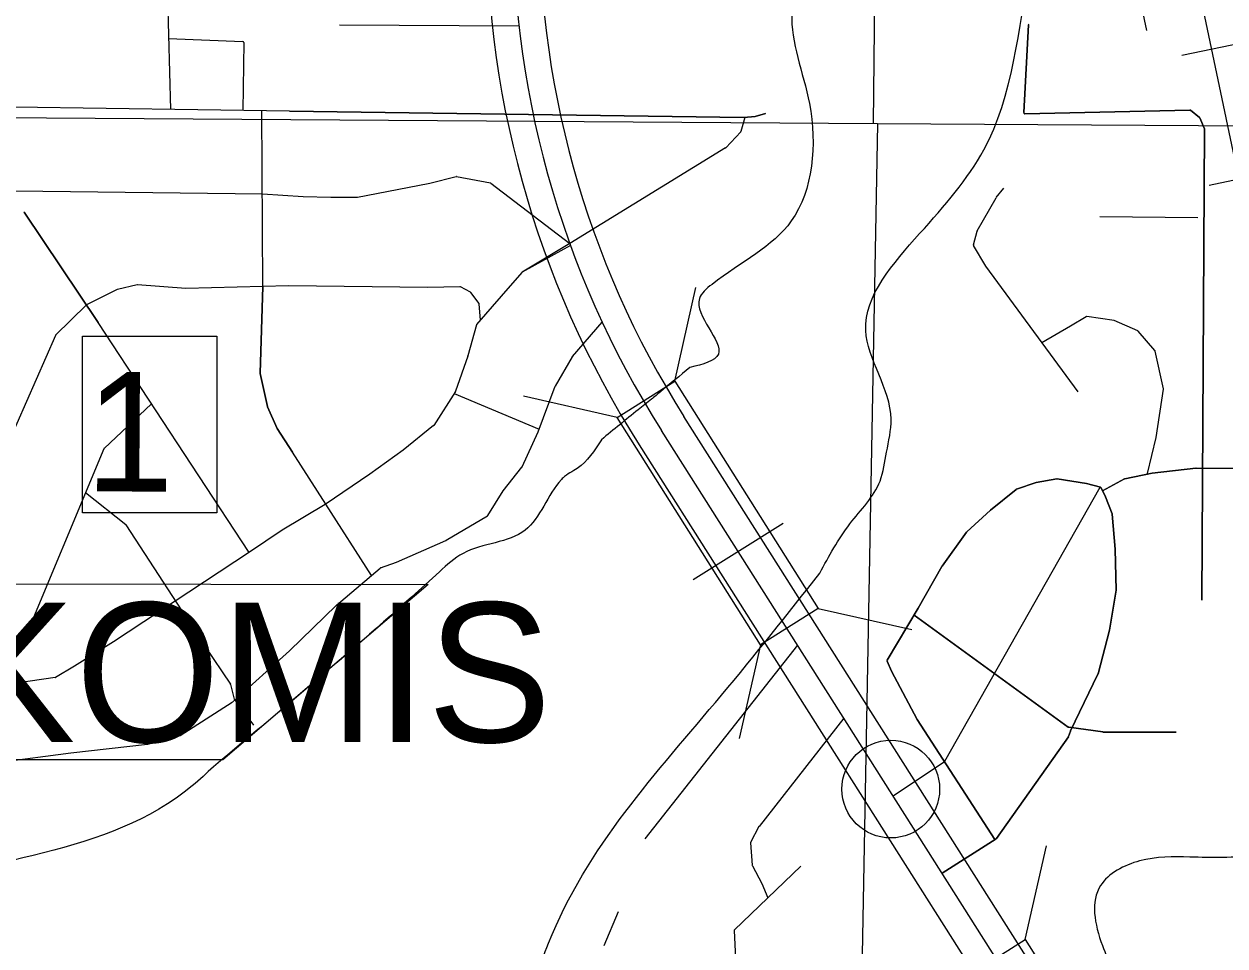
# Model space of a CAD drawing. Extents: x 408847 to 817539, y 923858 to 1151780.
# Drawn here: x 506706 to 511231, y 1010991 to 1014464 of the extents above; entities that cross this region are included whole.
import ezdxf

# ---------------------------------------------------------------- set-up
doc = ezdxf.new("R2010")
doc.units = 0
for name, color, linetype in [('Adjacent County and State Text', 7, 'Continuous'), ('Bridges', 7, 'Continuous'), ('Lakes and Ponds', 7, 'Continuous'), ('Level 39', 7, 'Continuous'), ('Level 43', 7, 'Continuous'), ('Level 6', 7, 'Continuous'), ('Local Roads Paved', 7, 'Continuous'), ('Masks for Text', 7, 'Continuous'), ('Railroads', 7, 'Continuous'), ('Town Centers', 7, 'Continuous'), ('Township  and Range lines', 7, 'Continuous'), ('US Routes Highway Center Lines', 7, 'Continuous')]:
    doc.layers.add(name, color=color, linetype=linetype)

msp = doc.modelspace()

# ---------------------------------------------------------------- linework, layer by layer
at = {"layer": 'Adjacent County and State Text'}
for p, q in [((507250.8, 1014409), (507530.4, 1014398.2)), ((507534.3, 1014394.2), (507530.6, 1014138.7)), ((508765.2, 1013629.2), (508583.2, 1013529.3)), ((508582.1, 1013528.5), (508503.8, 1013439.4)), ((507057.2, 1013463.7), (506941.8, 1013406)), ((507132.3, 1013481.7), (507058.1, 1013464)), ((507315.5, 1013467.5), (507133.5, 1013481.8)), ((507702.8, 1013478.3), (507315.9, 1013467.5)), ((508227.7, 1013471.1), (507702.8, 1013478.3)), ((508348.5, 1013474.6), (508227.9, 1013471.1)), ((508388.3, 1013453.5), (508350.6, 1013474.1)), ((508420.6, 1013411), (508389.6, 1013452.4)), ((508503.7, 1013439.3), (508411.2, 1013332.5)), ((508426.3, 1013350), (508421.4, 1013409)), ((508410.3, 1013330.9), (508378.3, 1013213.6)), ((508772.8, 1013211.4), (508884.2, 1013341.5)), ((508378.3, 1013213.3), (508331.9, 1013081.2)), ((508708.2, 1013100.2), (508772.4, 1013210.8)), ((508643.6, 1012928), (508707.9, 1013099.6)), ((508331.5, 1013080.4), (508249.6, 1012952.2)), ((507187, 1013033.3), (507008.1, 1012865.7)), ((508248.8, 1012951.2), (508134.7, 1012858.5)), ((508582.8, 1012795.6), (508643.5, 1012927.7)), ((507007.1, 1012864.3), (506692, 1012108.4)), ((508134.5, 1012858.3), (508009.2, 1012768.8)), ((508511.1, 1012705.7), (508582.3, 1012794.8)), ((508009.1, 1012768.7), (507840.8, 1012654.1)), ((510444.9, 1012711.9), (510519.2, 1012736.7)), ((510519.7, 1012736.8), (510597.6, 1012751)), ((510599, 1012751), (510709.2, 1012733.2)), ((508454.1, 1012613.1), (508510.8, 1012705.3)), ((510347.5, 1012632.8), (510443.6, 1012711.2)), ((510709.6, 1012733.1), (510761.4, 1012719.3)), ((510764, 1012717.2), (510781, 1012683.1)), ((507840.6, 1012654), (507679.4, 1012557.2)), ((510781.1, 1012682.8), (510806, 1012619)), ((508296.1, 1012519.2), (508452.7, 1012611.8)), ((510258.1, 1012550.6), (510347.3, 1012632.7)), ((510806.2, 1012617.8), (510816.9, 1012485.9)), ((507679.4, 1012557.2), (507555.8, 1012474.2)), ((508109.6, 1012436.6), (508295.6, 1012518.9)), ((510164.7, 1012421.4), (510257.6, 1012550)), ((507555.8, 1012474.2), (507043.3, 1012137.1)), ((510816.9, 1012485.6), (510820.5, 1012331.9)), ((508049.3, 1012415.3), (508109.3, 1012436.5)), ((510075, 1012263.5), (510164.5, 1012421)), ((507883.8, 1012275.3), (508048, 1012414.6)), ((510820.4, 1012331.2), (510795.4, 1012181.1)), ((507706.4, 1012103), (507883.6, 1012275.1)), ((509957.8, 1012068), (510075, 1012263.4)), ((510640.5, 1011815.8), (510059.3, 1012237.3)), ((510795.4, 1012180.8), (510752.5, 1012016.4)), ((507043.3, 1012137.1), (506896.4, 1012045.7)), ((507491.6, 1011909.6), (507706.4, 1012103)), ((509974.6, 1012026.9), (509957.6, 1012064.3)), ((506896.3, 1012045.6), (506825.3, 1012003)), ((510071.3, 1011844), (509974.7, 1012026.6)), ((510752.2, 1012015.6), (510648.6, 1011801.1)), ((506823.9, 1012002.5), (506677.9, 1011981.1)), ((507294.7, 1011784.2), (507491, 1011909.2)), ((510363.7, 1011392.3), (510071.5, 1011843.7)), ((507172.6, 1011751.7), (507293.6, 1011783.7)), ((510648.4, 1011800.6), (510641.5, 1011779.9)), ((510770.1, 1011797.3), (510642.3, 1011815)), ((506882, 1011719.3), (507172, 1011751.6)), ((510641, 1011778.8), (510369.4, 1011396.3)), ((506613.3, 1011683.5), (506882, 1011719.3)), ((510368.2, 1011395.2), (510165.1, 1011265.3))]:
    msp.add_line(p, q, dxfattribs=at)
msp.add_lwpolyline([(511046.3, 1011797.2), (510956.7, 1011797.2), (510770.6, 1011797.2)], dxfattribs=at)
for centre, start, end in [((507530.3, 1014394.2), 359.182, 87.7963), ((508585.1, 1013525.8), 118.752, 138.6665), ((507059, 1013460.1), 103.399, 116.5766), ((507133.2, 1013477.8), 85.5131, 103.399), ((507315.8, 1013471.5), 265.5131, 271.5919), ((508227.7, 1013475.1), 269.2147, 271.6855), ((508348.7, 1013470.6), 61.3774, 91.6855), ((508386.4, 1013450), 36.8561, 61.3774), ((508506.8, 1013436.7), 138.6665, 139.0999), ((508417.4, 1013408.6), 4.7613, 36.8561), ((508414.2, 1013329.8), 139.0999, 164.7522), ((508374.5, 1013214.6), 340.65, 344.7522), ((508775.8, 1013208.8), 139.413, 149.8711), ((508711.7, 1013098.2), 149.8711, 159.4534), ((508328.1, 1013082.5), 327.439, 340.65), ((508246.2, 1012954.4), 309.108, 327.439), ((508639.8, 1012929.4), 335.3341, 339.4534), ((507010.8, 1012862.7), 133.1262, 157.3711), ((508132.2, 1012861.6), 305.5513, 309.108), ((508579.2, 1012797.3), 321.3543, 335.3341), ((508006.8, 1012772.1), 304.2624, 305.5513), ((510520.4, 1012732.9), 100.3099, 108.4436), ((510598.3, 1012747), 80.8331, 100.3099), ((508514.2, 1012703.2), 141.3543, 148.4054), ((510446.1, 1012708.1), 108.4436, 129.1878), ((510708.6, 1012729.3), 75.0614, 80.8331), ((510760.4, 1012715.4), 26.5535, 75.0614), ((507838.5, 1012657.4), 300.9765, 304.2624), ((510777.4, 1012681.4), 21.2408, 26.5535), ((508450.7, 1012615.2), 300.5919, 328.4054), ((510350, 1012629.7), 129.1878, 132.6284), ((510802.2, 1012617.5), 4.6331, 21.2408), ((508294, 1012522.6), 293.8708, 300.5919), ((510260.8, 1012547.6), 132.6284, 144.176), ((507553.6, 1012477.5), 303.3319, 303.8884), ((510812.9, 1012485.5), 1.3316, 4.6331), ((508108, 1012440.3), 289.4491, 293.8708), ((510168, 1012419), 144.176, 150.4079), ((508050.6, 1012411.5), 109.4491, 130.3064), ((510816.5, 1012331.8), 350.5424, 1.3316), ((507886.4, 1012272.2), 130.3064, 134.1517), ((510071.6, 1012265.4), 329.049, 330.4079), ((510791.5, 1012181.8), 345.3862, 350.5424), ((509961.2, 1012065.9), 149.049, 204.4331), ((506894.3, 1012049.1), 300.9765, 301.8983), ((509978.2, 1012028.5), 204.4331, 207.8853), ((510748.6, 1012017.4), 334.2153, 345.3862), ((506823.3, 1012006.5), 278.3298, 300.9765), ((507488.9, 1011912.6), 302.4843, 312.0016), ((510074.9, 1011845.9), 207.8854, 212.9116), ((507292.6, 1011787.6), 284.8336, 302.4843), ((510642.8, 1011819), 234.0442, 262.0889), ((510652.2, 1011799.3), 154.2153, 161.5737), ((510770.6, 1011801.2), 262.0889, 270), ((507171.6, 1011755.6), 276.3434, 284.8336), ((510637.7, 1011781.1), 324.6282, 341.5737), ((506882.5, 1011715.4), 96.3434, 97.5984), ((510366.1, 1011398.6), 302.5871, 324.6282)]:
    msp.add_arc(centre, 4, start, end, dxfattribs=at)
at = {"layer": 'Bridges'}
for p, q in [((509157.8, 1013118.7), (509237.8, 1013471.7)), ((508941.3, 1012982.1), (508588.2, 1013062.1)), ((509697.6, 1012262.7), (510050.7, 1012182.7)), ((509481.1, 1012126.1), (509401.1, 1011773)), ((510478.5, 1011015.1), (510558.4, 1011368.2))]:
    msp.add_line(p, q, dxfattribs=at)
for points in [[(509157.8, 1013118.7), (509697.6, 1012262.7), (509481.1, 1012126.1), (508941.3, 1012982.1)], [(510478.5, 1011015.1), (511018.3, 1010159.1), (510801.7, 1010022.5), (510261.9, 1010878.5)]]:
    msp.add_lwpolyline(points, close=True, dxfattribs=at)
at = {"layer": 'Lakes and Ponds'}
for points in [[(509704.3, 1012396), (509817.8, 1012581.2), (509931.2, 1012742.5), (509955.8, 1012850.9), (509973, 1012975.5), (509877.5, 1013310), (510080.5, 1013674.4), (510322.4, 1013990.4), (510495.6, 1014688), (510590.1, 1014972.7), (510657.1, 1015049.2)], [(510001.2, 1014983.1), (509680.5, 1014727.1), (509599.7, 1014506.1), (509665.2, 1014164.2), (509596.9, 1013722.2), (509298.3, 1013483.3), (509250.5, 1013429.5), (509322.2, 1013220.4), (509215, 1013170.1)], [(507420.1, 1011666.3), (507340.2, 1011594.5), (506159.2, 1011185.3), (505913.3, 1011098.3), (505759.3, 1011071.1), (505469.2, 1011207.1), (505433, 1011324.9), (505550.9, 1011800.4), (505593.3, 1011911.9), (506081.6, 1013118.5), (505961.1, 1013560.5), (506213.3, 1013862.3), (506224.6, 1014075.8), (506500.7, 1014389.4), (506529.8, 1014596.8), (506313, 1014558.4), (506009, 1014253), (505764.8, 1014286.6), (505565.4, 1014497.6), (505568, 1014603.4), (505763.6, 1014894.9)], [(509215, 1013170.1), (509102.7, 1013077.7), (509069.8, 1013050.5), (509020, 1013010.8), (508881.5, 1012898.2)], [(508881.5, 1012898.2), (508790.8, 1012790.3), (508737, 1012754.5), (508731.1, 1012748.5), (508593.7, 1012557.3), (508360.4, 1012470), (508271.6, 1012400.9), (507420.1, 1011666.3)], [(510270.3, 1010723.2), (510035.2, 1010686.1), (509298.3, 1010627.8), (508229.5, 1010096.1), (508086.2, 1009755.6), (507733.9, 1009683.9), (507483.1, 1009528.6), (507357.7, 1009797.4), (507520.9, 1010174.2), (507465.5, 1010914.8), (507542.8, 1010860.8), (507751.8, 1010687.5), (508568.7, 1010762.2), (508682.3, 1011001.5), (509334.1, 1011936.1), (509704.3, 1012396)], [(510859.4, 1010556), (510957.9, 1010700), (511246.8, 1010826.2), (511449.3, 1010869.3), (511678.3, 1010968.9), (511844.3, 1011042), (511960.5, 1011125), (512066.8, 1011091.8), (512166.3, 1010998.8), (512070.2, 1010534.1), (512355.3, 1010550.5), (512706.3, 1010879.7), (512794, 1010995), (512863.5, 1011154.8), (513019.5, 1011317.5), (513137.2, 1011497.1), (513168.9, 1011676), (513164.1, 1011738.5), (512902.7, 1011805.7), (512596.6, 1011735.6), (512377.3, 1011752.1), (512187.1, 1011768.1), (511998.7, 1011709.9), (511855.3, 1011614.7), (511677.8, 1011408.3), (511537.6, 1011371.1), (511345.7, 1011333), (511098.6, 1011325.9), (510909.2, 1011311.7), (510761.9, 1011218.7), (510769.1, 1010992.5), (510811.6, 1010833.7), (510619.4, 1010734.8)]]:
    msp.add_spline(points, degree=3, dxfattribs=at)
at = {"layer": 'Level 6'}
for p, q in [((511306.6, 1009652), (509192.3, 1012986.2)), ((509023.4, 1012879.1), (511137.7, 1009544.9)), ((509226.6, 1012372), (509566, 1012583.8))]:
    msp.add_line(p, q, dxfattribs=at)
for radius in [3700, 3500]:
    msp.add_arc((512148.1, 1014860.5), radius, 178.595, 212.3801, dxfattribs=at)
at = {"layer": 'Local Roads Paved'}
for p, q in [((510820.5, 1014978), (510935.2, 1014440.1)), ((507238.8, 1014830.6), (507258.4, 1014142.5)), ((507894.4, 1014460.8), (508570.7, 1014457.2)), ((510490.7, 1014461.2), (510473.1, 1014130.1)), ((510473.1, 1014130.1), (510490.7, 1014461.2)), ((507250.8, 1014409), (507530.4, 1014398.2)), ((507534.3, 1014394.2), (507530.6, 1014138.7)), ((507706.4, 1014136.3), (506670.5, 1014150.6)), ((507606, 1013475.6), (507602.4, 1014137.7)), ((507706.4, 1014136.3), (509417.5, 1014112.1)), ((509417.5, 1014112.1), (507706.4, 1014136.3)), ((510477.2, 1014125.9), (511098.6, 1014140.1)), ((511098.6, 1014140.1), (510477.2, 1014125.9)), ((511101.2, 1014139.2), (511135.1, 1014112.1)), ((511135.1, 1014112.1), (511101.2, 1014139.2)), ((509421.3, 1014112.1), (509407.2, 1014059.3)), ((509417.9, 1014112.1), (509460.3, 1014115.6)), ((509460.3, 1014115.6), (509417.9, 1014112.1)), ((509461.1, 1014115.8), (509500.1, 1014126.4)), ((509500.1, 1014126.4), (509461.1, 1014115.8)), ((511136.3, 1014110.5), (511153.5, 1014069.2)), ((511153.5, 1014069.2), (511136.3, 1014110.5)), ((509406.2, 1014057.6), (509350, 1013997.7)), ((511153.8, 1014067.6), (511143.1, 1012293.7)), ((511143.1, 1012293.7), (511153.8, 1014067.6)), ((509349.1, 1013997.1), (508762.3, 1013637.2)), ((508073.7, 1013832.8), (508234.8, 1013865)), ((508235, 1013865), (508334.4, 1013889.9)), ((508336.2, 1013890), (508463.4, 1013865.2)), ((506674.5, 1013835.9), (507604.1, 1013824.8)), ((507604.1, 1013824.8), (507758.2, 1013814.8)), ((507962.9, 1013811.3), (508073.6, 1013832.8)), ((508465.1, 1013864.5), (508762.3, 1013637.2)), ((510369.1, 1013810.5), (510397.6, 1013846.1)), ((507758.3, 1013814.8), (507862.1, 1013811.2)), ((507862.3, 1013811.2), (507962.2, 1013811.2)), ((510297.5, 1013685.2), (510368.8, 1013809.9)), ((506706.6, 1013755.8), (506985.9, 1013340.2)), ((506985.9, 1013340.2), (506706.6, 1013755.8)), ((510759.6, 1013738.5), (511128.7, 1013734.9)), ((510283.3, 1013632.5), (510297.1, 1013684.2)), ((508762.3, 1013637.2), (508583.1, 1013529.3)), ((510329.4, 1013552.2), (510283.7, 1013629.5)), ((510677.1, 1013078.7), (510329.6, 1013551.9)), ((508582.2, 1013528.5), (508503.8, 1013439.4)), ((507606, 1013475.6), (507595.3, 1013148.9)), ((507595.3, 1013148.9), (507606, 1013475.6)), ((508503.7, 1013439.3), (508411.2, 1013332.5)), ((506941.5, 1013406.4), (506825.2, 1013292.3)), ((507554.1, 1012473), (506985.9, 1013340.2)), ((508410.3, 1013330.9), (508378.3, 1013213.6)), ((510648.5, 1013326.1), (510541.3, 1013263.6)), ((510708.2, 1013361.3), (510648.5, 1013326.1)), ((510812.8, 1013347.7), (510710.8, 1013361.8)), ((510902.1, 1013308.6), (510813.8, 1013347.4)), ((506824.3, 1013291.1), (506284, 1012060.7)), ((510966.8, 1013233.6), (510903.5, 1013307.5)), ((510999.5, 1013090.2), (510967.7, 1013231.9)), ((508378.3, 1013213.3), (508331.9, 1013081.2)), ((507595.4, 1013147.8), (507623.8, 1013023.2)), ((507623.8, 1013023.2), (507595.4, 1013147.8)), ((508331.5, 1013080.4), (508249.6, 1012952.2)), ((508326.5, 1013072.5), (508647.4, 1012938.1)), ((510971.1, 1012906.7), (510999.6, 1013088.7)), ((507624.1, 1013022.5), (507659.6, 1012940.7)), ((507659.6, 1012940.7), (507624.1, 1013022.5)), ((507659.9, 1012940.1), (507717.1, 1012850.7)), ((507717.1, 1012850.7), (507659.9, 1012940.1)), ((508248.8, 1012951.2), (508134.7, 1012858.5)), ((510938.8, 1012770.3), (510971, 1012906.4)), ((507842.7, 1012655.4), (507717.1, 1012850.7)), ((508134.5, 1012858.3), (508009.2, 1012768.8)), ((510956.9, 1012772.6), (511121.4, 1012790.5)), ((511121.4, 1012790.5), (510956.9, 1012772.6)), ((511121.8, 1012790.6), (513322.2, 1012787)), ((513322.2, 1012787), (511121.8, 1012790.6)), ((508009.1, 1012768.7), (507840.8, 1012654.1)), ((510519.2, 1012736.7), (510444.9, 1012711.9)), ((510597.6, 1012751), (510519.7, 1012736.8)), ((510709.2, 1012733.2), (510599, 1012751)), ((510769.6, 1012706), (510852.2, 1012750.8)), ((510852.2, 1012750.8), (510769.6, 1012706)), ((510853.3, 1012751.2), (510956.5, 1012772.6)), ((510956.5, 1012772.6), (510853.3, 1012751.2)), ((506938.4, 1012699.4), (507089.4, 1012578.6)), ((510175.8, 1011686.9), (510760.9, 1012719.4)), ((510443.6, 1012711.2), (510347.5, 1012632.8)), ((510761.4, 1012719.3), (510709.6, 1012733.1)), ((510781, 1012683.1), (510764, 1012717.2)), ((507840.6, 1012654), (507679.4, 1012557.2)), ((508015.7, 1012387.2), (507842.7, 1012655.4)), ((510806, 1012619), (510781.1, 1012682.8)), ((510347.3, 1012632.7), (510258.1, 1012550.6)), ((510816.9, 1012485.9), (510806.2, 1012617.8)), ((507090.2, 1012577.7), (507387.4, 1012120.7)), ((510257.6, 1012550), (510164.7, 1012421.4)), ((510820.5, 1012331.9), (510816.9, 1012485.6)), ((510164.5, 1012421), (510075, 1012263.5)), ((510795.4, 1012181.1), (510820.4, 1012331.2)), ((510075, 1012263.4), (509957.8, 1012068)), ((510059.3, 1012237.3), (510640.5, 1011815.8)), ((510752.5, 1012016.4), (510795.4, 1012180.8)), ((507043.3, 1012137.1), (506896.4, 1012045.7)), ((507387.4, 1012120.7), (507483.7, 1011977.9)), ((509620.5, 1012124.1), (509044.9, 1011394.7)), ((509957.6, 1012064.3), (509974.6, 1012026.9)), ((506896.3, 1012045.6), (506825.3, 1012003)), ((509974.7, 1012026.6), (510071.3, 1011844)), ((510648.6, 1011801.1), (510752.2, 1012015.6)), ((506823.9, 1012002.5), (506677.9, 1011981.1)), ((507484.3, 1011976.6), (507498.3, 1011920.7)), ((507498.9, 1011919.3), (507570.2, 1011823.1)), ((509795.1, 1011848.8), (509475.3, 1011441.6)), ((510071.5, 1011843.7), (510363.7, 1011392.3)), ((510641.5, 1011779.9), (510648.4, 1011800.6)), ((510642.3, 1011815), (510770.1, 1011797.3)), ((510369.4, 1011396.3), (510641, 1011778.8)), ((509980.6, 1011556.2), (510174.6, 1011685.6)), ((509474.9, 1011441), (509443.3, 1011381.4)), ((509442.9, 1011379.2), (509449.9, 1011295.1)), ((510165.1, 1011265.3), (510368.2, 1011395.2)), ((509632.7, 1011291.6), (509383.2, 1011052.6)), ((509450.3, 1011293.6), (509485.7, 1011226.3)), ((509485.9, 1011226), (509508.2, 1011172.4)), ((508944.6, 1011119.5), (508891.2, 1010991.2)), ((509381.9, 1011049.6), (509396.5, 1010740.5))]:
    msp.add_line(p, q, dxfattribs=at)
msp.add_lwpolyline([(510770.6, 1011797.2), (510956.7, 1011797.2), (511046.3, 1011797.2)], dxfattribs=at)
for centre, start, end in [((510494.7, 1014461), 131.4626, 176.9568), ((510494.7, 1014461), 131.4626, 176.9568), ((507530.3, 1014394.2), 359.182, 87.7963), ((511098.7, 1014136.1), 51.3261, 91.31), ((511098.7, 1014136.1), 51.3261, 91.3101), ((509417.6, 1014116.1), 269.1895, 274.766), ((509417.6, 1014116.1), 269.1895, 274.766), ((509460, 1014119.6), 274.766, 285.2624), ((509460, 1014119.6), 274.766, 285.2624), ((510477.1, 1014129.9), 176.9568, 271.31), ((510477.1, 1014129.9), 176.9567, 271.31), ((511132.6, 1014109), 22.6096, 51.3261), ((511132.6, 1014109), 22.6096, 51.3261), ((509403.3, 1014060.3), 316.7501, 345.0758), ((511149.8, 1014067.6), 359.6529, 22.6096), ((511149.8, 1014067.6), 359.6529, 22.6096), ((509347, 1014000.5), 301.5171, 316.7501), ((508234.1, 1013868.9), 281.3155, 284.043), ((508335.4, 1013886), 78.9911, 104.043), ((508462.6, 1013861.3), 52.5996, 78.9911), ((508072.9, 1013836.7), 280.9594, 281.3155), ((507758.4, 1013818.8), 266.2982, 268.0241), ((507862.3, 1013815.2), 268.0241, 270), ((507962.2, 1013815.2), 270, 280.9594), ((510372.2, 1013808), 141.3543, 150.2675), ((506709.9, 1013758.1), 201.7915, 213.9041), ((506709.9, 1013758.1), 201.7915, 213.9041), ((510301, 1013683.2), 150.2675, 165.0758), ((510287.2, 1013631.5), 165.0758, 210.5666), ((510332.8, 1013554.2), 210.5666, 216.2965), ((508585.2, 1013525.9), 121.0551, 138.6665), ((508506.8, 1013436.7), 138.6665, 139.0999), ((508414.2, 1013329.8), 139.0999, 164.7522), ((510646.4, 1013329.6), 300.269, 300.4781), ((510710.2, 1013357.8), 82.1428, 120.4781), ((510812.2, 1013343.7), 66.2399, 82.1428), ((506828, 1013289.5), 134.4466, 156.2902), ((510900.5, 1013304.9), 40.587, 66.2399), ((510963.8, 1013231), 12.6742, 40.587), ((508374.5, 1013214.6), 340.65, 344.7522), ((507599.3, 1013148.7), 178.1136, 192.8687), ((507599.3, 1013148.7), 178.1136, 192.8687), ((508328.1, 1013082.5), 327.439, 340.65), ((510995.6, 1013089.3), 351.0895, 12.6742), ((507627.7, 1013024.1), 192.8687, 203.488), ((507627.7, 1013024.1), 192.8687, 203.488), ((507663.3, 1012942.3), 203.488, 212.6062), ((507663.3, 1012942.3), 203.488, 212.6062), ((508246.2, 1012954.4), 309.108, 327.439), ((510967.1, 1012907.3), 346.6819, 351.0895), ((508132.2, 1012861.6), 305.5513, 309.108), ((511121.8, 1012786.6), 89.9066, 96.2065), ((511121.8, 1012786.6), 89.9066, 96.2065), ((508006.8, 1012772.1), 304.2624, 305.5513), ((510520.4, 1012732.9), 100.3099, 108.4436), ((510598.3, 1012747), 80.8331, 100.3099), ((510854.1, 1012747.3), 101.6951, 118.455), ((510854.1, 1012747.3), 101.6951, 118.455), ((510957.3, 1012768.7), 96.2065, 101.6951), ((510957.3, 1012768.7), 96.2065, 101.6951), ((510446.1, 1012708.1), 108.4436, 129.1878), ((510708.6, 1012729.3), 75.0614, 80.8331), ((510760.4, 1012715.4), 26.5535, 75.0614), ((507838.5, 1012657.4), 300.9765, 304.2624), ((510777.4, 1012681.4), 21.2408, 26.5535), ((510350, 1012629.7), 129.1878, 132.6284), ((510802.2, 1012617.5), 4.6331, 21.2408), ((507086.9, 1012575.5), 33.035, 51.3261), ((510260.8, 1012547.6), 132.6284, 144.176), ((510812.9, 1012485.5), 1.3315, 4.6331), ((510168, 1012419), 144.176, 150.4079), ((510816.5, 1012331.8), 350.5424, 1.3315), ((510071.6, 1012265.4), 329.049, 330.4079), ((510791.5, 1012181.8), 345.3862, 350.5424), ((509961.2, 1012065.9), 149.049, 204.4331), ((506894.3, 1012049.1), 300.9765, 301.8983), ((509978.2, 1012028.5), 204.4331, 207.8853), ((510748.6, 1012017.4), 334.2153, 345.3862), ((506823.3, 1012006.5), 278.3298, 300.9765), ((507480.4, 1011975.6), 14.0295, 34.006), ((507502.2, 1011921.6), 194.0295, 216.5151), ((510074.9, 1011845.9), 207.8853, 212.9116), ((510642.8, 1011819), 234.0442, 262.0889), ((510652.2, 1011799.3), 154.2153, 161.5737), ((510770.6, 1011801.2), 262.0889, 270), ((510637.7, 1011781.1), 324.6282, 341.5737), ((510172.4, 1011688.9), 303.7034, 330.4634), ((509478.4, 1011439.1), 141.8568, 152.1147), ((509446.9, 1011379.5), 152.1147, 184.7613), ((510366.1, 1011398.6), 302.5871, 324.6282), ((509453.9, 1011295.4), 184.7613, 207.7467), ((509482.2, 1011224.5), 22.6096, 27.7467), ((509385.9, 1011049.7), 133.76, 182.6929)]:
    msp.add_arc(centre, 4, start, end, dxfattribs=at)
at = {"layer": 'Masks for Text'}
for points in [[(506926.9, 1013288.7), (507432.3, 1013288.7), (507432.3, 1012623.3), (506926.9, 1012623.3)], [(505731.3, 1012258.9), (505772.1, 1012356.3), (508228.7, 1012353.3), (507455.7, 1011692.5), (505511.5, 1011692.5)]]:
    msp.add_lwpolyline(points, close=True, dxfattribs=at)
at = {"layer": 'Railroads'}
for p, q in [((513042.3, 1005481.8), (511050.1, 1014993.9)), ((511068.3, 1014346.2), (511293.4, 1014393.3)), ((511170.8, 1013856.8), (511395.9, 1013903.9))]:
    msp.add_line(p, q, dxfattribs=at)
msp.add_lwpolyline([(517607.3, 997361.7), (517604, 997971.5), (517604, 997971.5), (517478.1, 998398), (517478.1, 998398), (513205.8, 1005081.4), (513205.8, 1005081.4), (513042.3, 1005481.8), (513042.3, 1005481.8), (511050.1, 1014993.9), (510079.2, 1019797.2), (501500.3, 1060485.3)], dxfattribs=at)
at = {"layer": 'Town Centers'}
msp.add_circle((509971.6, 1011582), 184, dxfattribs=at)
at = {"layer": 'Township  and Range lines'}
for p, q in [((509963.3, 1019659.2), (509905.4, 1014088.7)), ((509921.6, 1014088.6), (504634.8, 1014124.6)), ((509921.6, 1014088.6), (509825.4, 1008866.6)), ((515149, 1014053), (509921.6, 1014088.6))]:
    msp.add_line(p, q, dxfattribs=at)
at = {"layer": 'US Routes Highway Center Lines'}
msp.add_line((511222.1, 1009598.4), (509107.8, 1012932.6), dxfattribs=at)
msp.add_arc((512148.1, 1014860.5), 3600, 178.595, 212.3801, dxfattribs=at)

# ---------------------------------------------------------------- texts
at = {"layer": 'Level 39'}
msp.add_text('NOKOMIS', height=525, rotation=360, dxfattribs=at).set_placement((505378.1, 1011759.5))
at = {"layer": 'Level 43'}
msp.add_text('1', height=450, rotation=359.6504, dxfattribs=at).set_placement((506935.8, 1012704.2))

doc.saveas('drawing.dxf')
